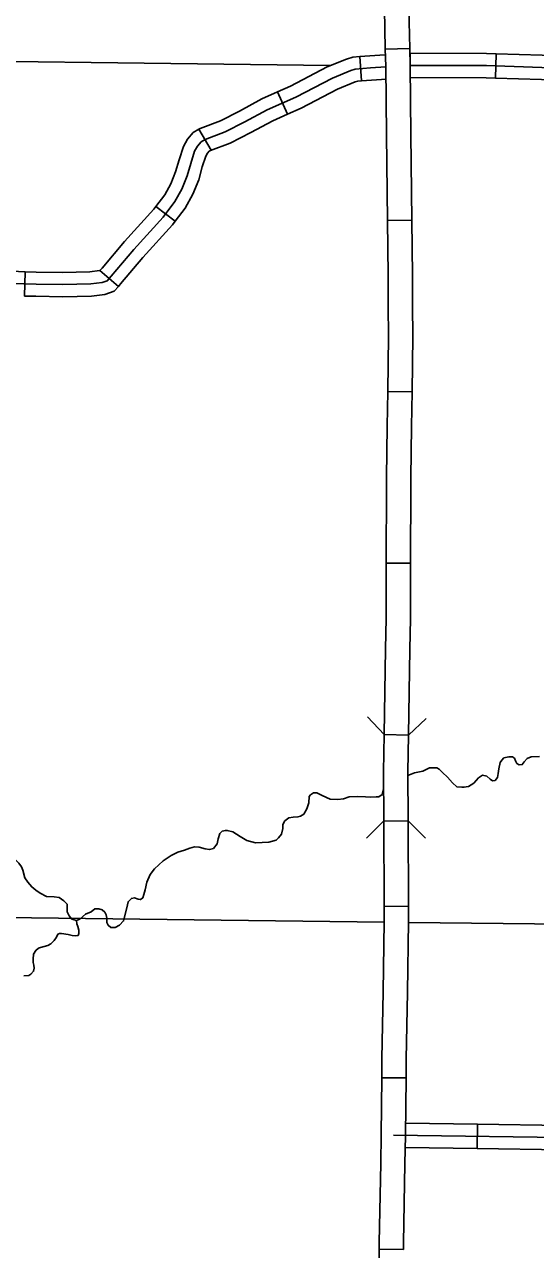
# Model space of a CAD drawing. Extents: x 8749 to 11879, y 13275 to 15339.
# Drawn here: x 9840.8 to 9903.6, y 13618.1 to 13768.9 of the extents above; entities that cross this region are included whole.
import ezdxf

# ---------------------------------------------------------------- set-up
doc = ezdxf.new("R2010")
doc.units = 0
for name, color, linetype in [('Level 31', 7, 'Continuous'), ('Level 32', 7, 'Continuous'), ('Level 35', 7, 'Continuous'), ('Level 38', 7, 'Continuous'), ('Level 45', 7, 'Continuous'), ('Level 5', 7, 'Continuous')]:
    doc.layers.add(name, color=color, linetype=linetype)

msp = doc.modelspace()

# ---------------------------------------------------------------- linework, layer by layer
at = {"layer": 'Level 31'}
for p, q in [((9885.16, 13765.89), (9888.16, 13765.96)), ((9885.16, 13765.89), (9885.16, 13765.89)), ((9885.42, 13744.79), (9888.42, 13744.82)), ((9888.46, 13723.67), (9885.46, 13723.71)), ((9885.28, 13702.57), (9888.28, 13702.57)), ((9885.19, 13692.04), (9885.19, 13692.04)), ((9888.01, 13681.43), (9885.01, 13681.5)), ((9885.01, 13660.33), (9888.01, 13660.34)), ((9887.72, 13639.2), (9884.72, 13639.23)), ((9887.4, 13618.08), (9884.4, 13618.12))]:
    msp.add_line(p, q, dxfattribs=at)
for points in [[(9885.09, 13776.49), (9885.05, 13770.84), (9885.16, 13765.89)], [(9888.16, 13765.96), (9888.05, 13770.87), (9888.09, 13776.47)], [(9885.16, 13765.89), (9885.21, 13763.78), (9885.31, 13755.35)], [(9888.16, 13765.96), (9888.21, 13763.83), (9888.31, 13755.38)], [(9888.21, 13763.88), (9897.6, 13763.86), (9904.42, 13763.63), (9910.12, 13763.54), (9917.5, 13763.5), (9927.02, 13763.29), (9929.81, 13763.25), (9936.03, 13763.23), (9939.44, 13763.23), (9940.96, 13763.23)], [(9885.31, 13755.35), (9885.42, 13744.79)], [(9888.31, 13755.38), (9888.42, 13744.82)], [(9885.52, 13734.24), (9885.5, 13738.01), (9885.42, 13744.79)], [(9888.42, 13744.82), (9888.5, 13738.03), (9888.52, 13734.26)], [(9885.46, 13723.71), (9885.54, 13730.56), (9885.52, 13734.24)], [(9888.52, 13734.26), (9888.54, 13730.55), (9888.46, 13723.67)], [(9885.46, 13723.71), (9885.4, 13719.46), (9885.32, 13713.15)], [(9888.46, 13723.67), (9888.4, 13719.42), (9888.32, 13713.11)], [(9885.32, 13713.15), (9885.31, 13712.18), (9885.28, 13702.57)], [(9888.32, 13713.11), (9888.31, 13712.16), (9888.28, 13702.57)], [(9885.19, 13692.04), (9885.26, 13695.78), (9885.28, 13702.57)], [(9888.28, 13702.57), (9888.26, 13695.75), (9888.19, 13691.98)], [(9885.01, 13681.48), (9885.19, 13692.04)], [(9888.19, 13691.98), (9888.01, 13681.43)], [(9885.01, 13681.48), (9884.93, 13676.91), (9884.96, 13670.89)], [(9888.01, 13681.43), (9887.93, 13676.9), (9887.96, 13670.86), (9884.96, 13670.84)], [(9884.96, 13670.89), (9884.96, 13670.84)], [(9884.96, 13670.84), (9885.01, 13660.33)], [(9887.96, 13670.86), (9888.01, 13660.34)], [(9884.88, 13649.8), (9885.02, 13658.47), (9885.01, 13660.33)], [(9888.01, 13660.34), (9888.02, 13658.46), (9887.88, 13649.75)], [(9884.72, 13639.23), (9884.74, 13641.57), (9884.88, 13649.8)], [(9887.88, 13649.75), (9887.74, 13641.53), (9887.72, 13639.2)], [(9884.72, 13639.23), (9884.65, 13632.18), (9884.59, 13628.68)], [(9887.72, 13639.2), (9887.65, 13632.13), (9887.58, 13628.63)], [(9884.59, 13628.68), (9884.41, 13618.93), (9884.4, 13618.12)], [(9887.58, 13628.63), (9887.41, 13618.89), (9887.4, 13618.08)], [(9884.4, 13618.12), (9884.27, 13607.56)]]:
    msp.add_lwpolyline(points, dxfattribs=at)
at = {"layer": 'Level 32'}
for p, q in [((9888.21, 13762.38), (9888.22, 13765.38)), ((9882.24, 13761.98), (9882.03, 13764.98)), ((9898.72, 13762.32), (9898.82, 13765.32)), ((9873.13, 13757.88), (9871.91, 13760.62)), ((9863.74, 13753.45), (9862.23, 13756.04)), ((9859.3, 13744.69), (9856.91, 13746.51)), ((9840.76, 13735.48), (9840.84, 13738.48)), ((9852.31, 13736.66), (9850.04, 13738.62)), ((9896.5, 13633.51), (9896.45, 13630.51))]:
    msp.add_line(p, q, dxfattribs=at)
for points in [[(9888.22, 13765.38), (9897.63, 13765.36), (9898.82, 13765.32)], [(9871.91, 13760.62), (9873.49, 13761.33), (9878.02, 13763.69), (9880.39, 13764.65), (9881.17, 13764.91), (9882.03, 13764.98)], [(9882.03, 13764.98), (9883.25, 13765.06), (9885.11, 13765.2)], [(9898.82, 13765.32), (9904.46, 13765.13), (9909.35, 13765.05)], [(9851.44, 13737.94), (9854.2, 13741.22), (9857.81, 13745.21), (9859.27, 13747.13), (9860.13, 13748.66), (9860.78, 13750.28), (9861.21, 13751.82), (9861.69, 13753.3), (9862.04, 13753.93), (9862.5, 13754.46), (9863.01, 13754.76), (9865.47, 13755.69), (9867.89, 13756.93), (9870.64, 13758.41), (9874.15, 13759.98), (9878.65, 13762.32), (9880.91, 13763.24), (9881.47, 13763.43), (9883.35, 13763.57), (9885.21, 13763.7)], [(9888.21, 13762.38), (9897.58, 13762.36), (9898.72, 13762.32)], [(9898.72, 13762.32), (9904.39, 13762.13), (9909.3, 13762.06)], [(9873.13, 13757.88), (9874.8, 13758.63), (9879.28, 13760.96), (9881.44, 13761.84), (9881.77, 13761.95), (9882.24, 13761.98)], [(9882.24, 13761.98), (9883.46, 13762.07), (9885.32, 13762.2)], [(9862.23, 13756.04), (9862.37, 13756.12), (9864.86, 13757.06), (9867.2, 13758.26), (9869.98, 13759.76), (9871.91, 13760.62)], [(9863.66, 13753.4), (9866.08, 13754.31), (9868.59, 13755.6), (9871.31, 13757.07), (9873.13, 13757.88)], [(9856.91, 13746.51), (9858.01, 13747.95), (9858.77, 13749.31), (9859.35, 13750.76), (9859.77, 13752.26), (9860.31, 13753.91), (9860.81, 13754.79), (9861.53, 13755.63), (9862.23, 13756.04)], [(9859.3, 13744.69), (9860.53, 13746.3), (9861.49, 13748.02), (9862.2, 13749.8), (9862.64, 13751.38), (9863.07, 13752.7), (9863.28, 13753.06), (9863.48, 13753.3), (9863.74, 13753.45)], [(9850.04, 13738.62), (9850.3, 13738.92), (9853.07, 13742.2), (9856.66, 13746.17), (9856.91, 13746.51)], [(9852.31, 13736.66), (9852.58, 13736.97), (9855.33, 13740.23), (9858.97, 13744.25), (9859.3, 13744.69)], [(9830.72, 13734.36), (9831.84, 13735.68), (9832.91, 13737.06), (9833.69, 13737.81), (9834.59, 13738.38), (9835.42, 13738.62), (9836.21, 13738.66), (9839.2, 13738.53), (9840.84, 13738.48)], [(9840.84, 13738.48), (9842.2, 13738.44), (9845.45, 13738.39), (9848.8, 13738.47), (9849.97, 13738.61), (9850.05, 13738.63), (9850.04, 13738.62)], [(9813.65, 13729.9), (9817.37, 13729.66), (9820.47, 13729.47), (9822.87, 13729.34), (9823.76, 13729.26), (9824.97, 13729.44), (9826.48, 13729.82), (9828.58, 13730.9), (9830.36, 13732.06), (9831.79, 13733.3), (9833, 13734.73), (9834.03, 13736.05), (9834.62, 13736.62), (9835.21, 13737), (9835.67, 13737.13), (9836.21, 13737.16), (9839.15, 13737.03), (9842.17, 13736.95), (9845.46, 13736.89), (9848.91, 13736.97), (9850.31, 13737.13), (9850.93, 13737.35), (9851.44, 13737.94)], [(9840.76, 13735.48), (9842.14, 13735.45), (9845.46, 13735.39), (9849.01, 13735.47), (9850.64, 13735.66), (9851.8, 13736.07), (9852.31, 13736.66)], [(9896.5, 13633.51), (9887.66, 13633.63)], [(9907.06, 13633.36), (9896.5, 13633.51)], [(9896.45, 13630.51), (9887.62, 13630.63)], [(9907.01, 13630.36), (9896.45, 13630.51)]]:
    msp.add_lwpolyline(points, dxfattribs=at)
at = {"layer": 'Level 35'}
for points in [[(9904.12, 13678.79), (9903.13, 13678.76), (9902.64, 13678.55), (9902.26, 13678.11), (9902.01, 13677.78), (9901.63, 13677.75), (9901.33, 13677.94), (9901.19, 13678.24), (9901.08, 13678.57), (9900.81, 13678.76), (9900.37, 13678.76), (9899.75, 13678.6), (9899.5, 13678.33), (9899.31, 13678.05), (9899.12, 13677.26), (9899.04, 13676.71), (9898.98, 13676.19), (9898.68, 13675.84), (9898.35, 13675.78), (9898.08, 13676), (9897.67, 13676.36), (9897.12, 13676.47), (9896.63, 13676.14), (9896.06, 13675.51), (9895.38, 13675.1), (9894.83, 13674.99), (9894.56, 13674.99), (9893.98, 13675.05), (9893.44, 13675.54), (9892.81, 13676.25), (9892.21, 13676.8), (9891.77, 13677.21), (9891.5, 13677.37), (9891.28, 13677.37), (9890.6, 13677.37), (9889.78, 13676.99), (9888.77, 13676.77), (9887.93, 13676.46)], [(9864.58, 13668.64), (9864.8, 13669.32), (9865.1, 13669.57), (9865.48, 13669.68), (9865.7, 13669.68), (9866.39, 13669.51), (9867.31, 13668.94), (9868.11, 13668.45), (9869.17, 13668.17), (9870.02, 13668.2), (9870.81, 13668.25), (9871.27, 13668.36), (9871.71, 13668.47), (9872.01, 13668.75), (9872.37, 13669.24), (9872.53, 13669.92), (9872.56, 13670.41), (9872.8, 13670.85), (9873.27, 13671.23), (9873.84, 13671.32), (9874.41, 13671.34), (9874.74, 13671.43), (9875.12, 13671.67), (9875.51, 13672.35), (9875.73, 13673.09), (9875.81, 13673.86), (9875.97, 13674.08), (9876.32, 13674.32), (9876.73, 13674.3), (9877.39, 13674), (9878.37, 13673.53), (9879.3, 13673.5), (9880.03, 13673.59), (9880.72, 13673.8), (9881.78, 13673.86), (9882.71, 13673.8), (9883.28, 13673.77), (9884.05, 13673.8), (9884.37, 13673.82)], [(9884.37, 13673.82), (9884.79, 13674.12), (9884.94, 13674.74)], [(9847.57, 13658.75), (9847.14, 13658.58), (9846.59, 13658.77), (9846.26, 13659.15), (9845.99, 13659.64), (9846.02, 13660.11), (9845.99, 13660.6), (9845.58, 13661.01), (9845.03, 13661.42), (9844.4, 13661.5), (9843.48, 13661.53), (9842.68, 13661.97), (9842.14, 13662.32), (9841.65, 13662.73), (9841.18, 13663.31), (9840.8, 13663.85), (9840.55, 13664.78), (9840.39, 13665.19), (9840.06, 13665.66), (9839.6, 13666.12), (9839.27, 13666.4), (9838.64, 13667), (9838.12, 13667.74), (9837.93, 13668.53)], [(9864.58, 13668.64), (9864.48, 13668.04), (9864.01, 13667.46), (9863.52, 13667.32), (9862.97, 13667.43), (9862.26, 13667.63), (9861.66, 13667.65), (9861.12, 13667.49), (9860.43, 13667.24), (9859.61, 13667.02), (9858.82, 13666.59), (9857.81, 13665.93), (9856.75, 13664.97), (9856.23, 13664.26), (9855.82, 13663.33), (9855.6, 13662.38), (9855.46, 13661.8), (9855.3, 13661.39), (9855.03, 13661.17), (9854.75, 13661.23), (9854.29, 13661.37), (9853.91, 13661.31), (9853.5, 13660.9), (9853.36, 13660.13), (9853.03, 13658.88), (9852.95, 13658.53), (9852.46, 13658.01), (9851.91, 13657.71), (9851.39, 13657.74), (9851.07, 13658.01), (9850.88, 13658.34), (9850.88, 13658.89), (9850.79, 13659.3), (9850.63, 13659.62), (9850.3, 13659.9), (9849.92, 13660.03), (9849.43, 13660.01), (9848.96, 13659.65), (9848.25, 13659.35), (9847.57, 13658.75)], [(9842.74, 13655.27), (9843.64, 13655.5), (9843.98, 13655.73), (9844.42, 13656.12), (9844.7, 13656.53), (9844.86, 13656.89), (9845.06, 13656.98), (9845.29, 13656.98), (9846.12, 13656.87), (9846.63, 13656.76), (9846.98, 13656.71), (9847.35, 13656.76), (9847.46, 13657), (9847.46, 13657.42), (9847.33, 13657.85), (9847.18, 13658.19), (9847.14, 13658.58)], [(9840.69, 13651.77), (9841.29, 13651.8), (9841.52, 13652), (9841.88, 13652.34), (9841.95, 13652.74), (9841.91, 13653.09), (9841.81, 13653.42), (9841.81, 13653.82), (9841.86, 13654.44), (9842.14, 13654.9), (9842.46, 13655.18), (9842.74, 13655.27), (9842.74, 13655.27)]]:
    msp.add_lwpolyline(points, dxfattribs=at)
at = {"layer": 'Level 38'}
for points in [[(9885.01, 13681.5), (9882.95, 13683.68)], [(9890.19, 13683.48), (9888.01, 13681.42)], [(9882.84, 13668.73), (9884.96, 13670.85)], [(9887.96, 13670.85), (9890.09, 13668.73)]]:
    msp.add_lwpolyline(points, dxfattribs=at)
at = {"layer": 'Level 45'}
msp.add_lwpolyline([(9944.12, 13631.36), (9930.22, 13631.54), (9909.75, 13631.82), (9886.15, 13632.16)], dxfattribs=at)
at = {"layer": 'Level 5'}
for points in [[(9878.38, 13763.88), (9813, 13764.67)], [(9885.02, 13658.4), (9781.42, 13659.64)], [(9950.09, 13657.7), (9888.02, 13658.36)]]:
    msp.add_lwpolyline(points, dxfattribs=at)

doc.saveas('drawing.dxf')
